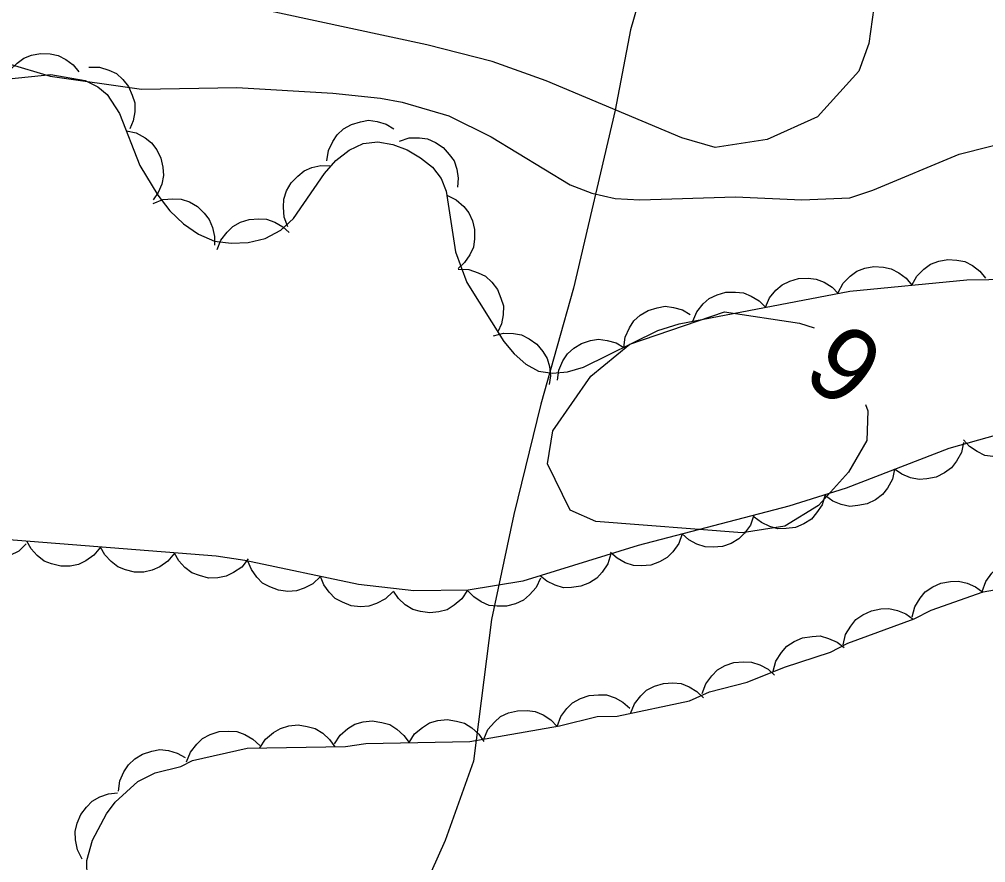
# Model space of a CAD drawing. Extents: x 282461 to 284471, y 5554090 to 5557646.
# Drawn here: x 283663.01 to 283701.79, y 5554684.09 to 5554717.9 of the extents above; entities that cross this region are included whole.
import ezdxf

# ---------------------------------------------------------------- set-up
doc = ezdxf.new("R2010")
doc.units = 0
for name, color, linetype in [('Niveau 1', 7, 'Continuous'), ('Niveau 2', 7, 'Continuous'), ('Niveau 22', 7, 'Continuous'), ('Niveau 44', 7, 'Continuous')]:
    doc.layers.add(name, color=color, linetype=linetype)

msp = doc.modelspace()

# ---------------------------------------------------------------- linework, layer by layer
at = {"layer": 'Niveau 1'}
msp.add_lwpolyline([(283653.56, 5554715.35), (283654.3, 5554715.88), (283655.93, 5554716.26), (283657.26, 5554716.34), (283661.62, 5554716.23), (283662.55, 5554716.13), (283664.24, 5554715.63), (283667.91, 5554715.11), (283671.74, 5554715.17), (283675.58, 5554714.94), (283677.5, 5554714.74), (283678.37, 5554714.58), (283680.24, 5554714.03), (283681.94, 5554713.19), (283685.11, 5554711.27), (283685.98, 5554710.93), (283686.91, 5554710.72), (283687.9, 5554710.67), (283691.74, 5554710.79), (283694.41, 5554710.66), (283696.33, 5554710.75), (283697.25, 5554711.05), (283700.72, 5554712.5), (283704.42, 5554713.43)], dxfattribs=at)
at = {"layer": 'Niveau 2'}
for points in [[(283697.3, 5554718.38), (283697.09, 5554716.93), (283696.7, 5554715.82), (283695.04, 5554713.99), (283693.02, 5554713.09), (283690.93, 5554712.77), (283689.59, 5554713.15), (283684.15, 5554715.44), (283681.98, 5554716.22), (283679.36, 5554716.88), (283671.83, 5554718.5)], [(283696.96, 5554702.46), (283697.05, 5554702.21), (283697.02, 5554701.02), (283696.28, 5554699.75), (283695.08, 5554698.41), (283693.73, 5554697.58), (283692.01, 5554697.31), (283686.14, 5554697.77), (283685.11, 5554698.22), (283684.2, 5554700.08), (283684.42, 5554701.4), (283685.94, 5554703.59), (283687.51, 5554704.88), (283691.3, 5554706.17), (283694.32, 5554705.72), (283694.9, 5554705.53)]]:
    msp.add_lwpolyline(points, dxfattribs=at)
at = {"layer": 'Niveau 22'}
msp.add_lwpolyline([(283686.64, 5554730.93), (283688.98, 5554727.95), (283689.7, 5554726.46), (283689.72, 5554725.06), (283687.53, 5554717.49), (283686.92, 5554714.26), (283685.25, 5554707.12), (283683.94, 5554702.47), (283682.85, 5554698.05), (283681.96, 5554693.84), (283681.23, 5554688.15), (283680.1, 5554684.98), (283678.64, 5554681.71), (283677.09, 5554676.59), (283676.79, 5554673.57), (283676.96, 5554670.09), (283677.24, 5554666.74)], dxfattribs=at)
at = {"layer": 'Niveau 44'}
for points in [[(283662.43, 5554715.5), (283662.63, 5554715.87), (283662.92, 5554716.15), (283663.18, 5554716.35), (283663.5, 5554716.47), (283663.86, 5554716.54), (283664.24, 5554716.52), (283664.56, 5554716.46), (283664.87, 5554716.3), (283665.16, 5554716.08), (283665.39, 5554715.8)], [(283665.8, 5554715.99), (283666.22, 5554715.99), (283666.6, 5554715.87), (283666.9, 5554715.73), (283667.16, 5554715.49), (283667.38, 5554715.21), (283667.54, 5554714.86), (283667.64, 5554714.55), (283667.64, 5554714.2), (283667.57, 5554713.84), (283667.44, 5554713.51)], [(283662.59, 5554715.52), (283664.27, 5554715.69), (283665.65, 5554715.45), (283666.15, 5554715.2), (283666.53, 5554714.89), (283667.03, 5554714.13), (283667.84, 5554712.05), (283668.57, 5554710.86), (283669.05, 5554710.23), (283669.59, 5554709.7), (283670.19, 5554709.29), (283670.84, 5554709.01), (283671.5, 5554708.93), (283672.19, 5554708.96), (283672.87, 5554709.12), (283673.5, 5554709.45), (283674.01, 5554709.92), (283675.25, 5554711.72), (283675.71, 5554712.24), (283676.24, 5554712.66), (283676.8, 5554712.93), (283677.39, 5554712.99), (283677.99, 5554712.88), (283678.57, 5554712.67), (283679.11, 5554712.35), (283679.59, 5554711.97), (283679.93, 5554711.52), (283680.14, 5554711.01), (283680.51, 5554708.58), (283680.96, 5554707.35), (283682.45, 5554704.99), (283682.86, 5554704.49), (283683.33, 5554704.08), (283683.84, 5554703.8), (283684.4, 5554703.71), (283685.01, 5554703.77), (283685.64, 5554703.95), (283688.63, 5554705.43), (283689.49, 5554705.7), (283696.34, 5554707), (283701.03, 5554707.46), (283704.56, 5554707.51)], [(283675.35, 5554712.23), (283675.41, 5554712.64), (283675.58, 5554713), (283675.76, 5554713.28), (283676.02, 5554713.51), (283676.34, 5554713.69), (283676.7, 5554713.8), (283677.02, 5554713.86), (283677.37, 5554713.81), (283677.72, 5554713.7), (283678.03, 5554713.52)], [(283667.3, 5554713.44), (283667.7, 5554713.35), (283668.05, 5554713.15), (283668.31, 5554712.95), (283668.52, 5554712.67), (283668.68, 5554712.34), (283668.76, 5554711.97), (283668.79, 5554711.64), (283668.72, 5554711.3), (283668.58, 5554710.96), (283668.38, 5554710.67)], [(283678.26, 5554713.02), (283678.65, 5554713.15), (283679.06, 5554713.15), (283679.38, 5554713.11), (283679.7, 5554712.97), (283680.01, 5554712.77), (283680.26, 5554712.49), (283680.45, 5554712.23), (283680.56, 5554711.9), (283680.62, 5554711.53), (283680.59, 5554711.18)], [(283673.78, 5554709.59), (283673.63, 5554709.97), (283673.6, 5554710.37), (283673.62, 5554710.7), (283673.73, 5554711.03), (283673.91, 5554711.35), (283674.18, 5554711.62), (283674.43, 5554711.83), (283674.75, 5554711.96), (283675.11, 5554712.04), (283675.47, 5554712.03)], [(283668.38, 5554710.52), (283668.77, 5554710.68), (283669.17, 5554710.71), (283669.5, 5554710.69), (283669.83, 5554710.58), (283670.15, 5554710.4), (283670.42, 5554710.13), (283670.63, 5554709.88), (283670.76, 5554709.56), (283670.84, 5554709.2), (283670.84, 5554708.85)], [(283680.16, 5554710.85), (283680.54, 5554710.67), (283680.84, 5554710.4), (283681.05, 5554710.15), (283681.19, 5554709.83), (283681.27, 5554709.48), (283681.27, 5554709.1), (283681.23, 5554708.77), (283681.08, 5554708.46), (283680.87, 5554708.15), (283680.61, 5554707.91)], [(283670.95, 5554708.67), (283671.09, 5554709.05), (283671.34, 5554709.37), (283671.57, 5554709.6), (283671.88, 5554709.77), (283672.23, 5554709.88), (283672.61, 5554709.91), (283672.93, 5554709.89), (283673.26, 5554709.77), (283673.58, 5554709.59), (283673.84, 5554709.35)], [(283695.86, 5554706.95), (283696.06, 5554707.32), (283696.35, 5554707.6), (283696.61, 5554707.8), (283696.94, 5554707.92), (283697.3, 5554707.99), (283697.68, 5554707.96), (283697.99, 5554707.9), (283698.3, 5554707.74), (283698.59, 5554707.52), (283698.82, 5554707.24)], [(283698.82, 5554707.24), (283699.02, 5554707.61), (283699.31, 5554707.89), (283699.57, 5554708.09), (283699.9, 5554708.21), (283700.26, 5554708.28), (283700.63, 5554708.25), (283700.95, 5554708.19), (283701.26, 5554708.03), (283701.55, 5554707.81), (283701.78, 5554707.53)], [(283680.62, 5554707.89), (283681.04, 5554707.87), (283681.42, 5554707.74), (283681.71, 5554707.6), (283681.97, 5554707.36), (283682.19, 5554707.07), (283682.33, 5554706.72), (283682.43, 5554706.41), (283682.42, 5554706.06), (283682.35, 5554705.7), (283682.21, 5554705.37)], [(283692.95, 5554706.36), (283693.11, 5554706.74), (283693.37, 5554707.04), (283693.62, 5554707.26), (283693.93, 5554707.41), (283694.28, 5554707.51), (283694.66, 5554707.52), (283694.98, 5554707.49), (283695.31, 5554707.36), (283695.62, 5554707.16), (283695.87, 5554706.91)], [(283690.03, 5554705.8), (283690.19, 5554706.18), (283690.45, 5554706.49), (283690.69, 5554706.71), (283691.01, 5554706.86), (283691.36, 5554706.96), (283691.74, 5554706.97), (283692.06, 5554706.94), (283692.38, 5554706.8), (283692.7, 5554706.61), (283692.95, 5554706.36)], [(283687.26, 5554704.75), (283687.32, 5554705.16), (283687.49, 5554705.53), (283687.66, 5554705.81), (283687.92, 5554706.04), (283688.24, 5554706.23), (283688.6, 5554706.34), (283688.92, 5554706.4), (283689.26, 5554706.35), (283689.62, 5554706.25), (283689.93, 5554706.07)], [(283682.03, 5554705.21), (283682.43, 5554705.32), (283682.84, 5554705.3), (283683.16, 5554705.25), (283683.47, 5554705.09), (283683.77, 5554704.88), (283684.01, 5554704.58), (283684.19, 5554704.31), (283684.28, 5554703.98), (283684.32, 5554703.61), (283684.27, 5554703.26)], [(283684.6, 5554703.43), (283684.65, 5554703.84), (283684.82, 5554704.21), (283685, 5554704.49), (283685.26, 5554704.72), (283685.57, 5554704.91), (283685.93, 5554705.02), (283686.25, 5554705.08), (283686.6, 5554705.03), (283686.95, 5554704.93), (283687.26, 5554704.75)], [(283703.83, 5554701.47), (283703.65, 5554701.1), (283703.38, 5554700.8), (283703.13, 5554700.59), (283702.81, 5554700.46), (283702.45, 5554700.37), (283702.07, 5554700.38), (283701.75, 5554700.42), (283701.44, 5554700.57), (283701.13, 5554700.77), (283700.89, 5554701.04)], [(283702.26, 5554701.24), (283700.3, 5554700.7), (283696.19, 5554699.11), (283693.89, 5554698.38), (283687.84, 5554696.81), (283683.21, 5554695.38), (283681.02, 5554695.01), (283678.84, 5554694.98), (283676.61, 5554695.24), (283672.06, 5554696.2), (283670.9, 5554696.37), (283662.42, 5554697.05)], [(283700.9, 5554700.93), (283700.81, 5554700.53), (283700.61, 5554700.18), (283700.41, 5554699.92), (283700.13, 5554699.72), (283699.8, 5554699.55), (283699.43, 5554699.48), (283699.11, 5554699.45), (283698.77, 5554699.52), (283698.42, 5554699.66), (283698.13, 5554699.86)], [(283698.13, 5554699.86), (283698.04, 5554699.46), (283697.84, 5554699.11), (283697.64, 5554698.85), (283697.36, 5554698.64), (283697.03, 5554698.48), (283696.66, 5554698.41), (283696.33, 5554698.37), (283695.99, 5554698.45), (283695.65, 5554698.58), (283695.36, 5554698.79)], [(283695.34, 5554698.84), (283695.22, 5554698.44), (283695, 5554698.11), (283694.79, 5554697.86), (283694.49, 5554697.67), (283694.15, 5554697.53), (283693.78, 5554697.48), (283693.45, 5554697.47), (283693.12, 5554697.56), (283692.79, 5554697.72), (283692.5, 5554697.94)], [(283692.48, 5554698.02), (283692.35, 5554697.62), (283692.11, 5554697.3), (283691.88, 5554697.07), (283691.57, 5554696.89), (283691.23, 5554696.77), (283690.85, 5554696.74), (283690.53, 5554696.75), (283690.2, 5554696.86), (283689.87, 5554697.03), (283689.61, 5554697.27)], [(283663.28, 5554696.87), (283662.99, 5554696.58), (283662.63, 5554696.4), (283662.32, 5554696.29), (283661.97, 5554696.27), (283661.61, 5554696.31), (283661.25, 5554696.45), (283660.97, 5554696.6), (283660.72, 5554696.85), (283660.51, 5554697.15), (283660.37, 5554697.48)], [(283689.61, 5554697.27), (283689.47, 5554696.88), (283689.23, 5554696.55), (283689, 5554696.32), (283688.7, 5554696.15), (283688.35, 5554696.02), (283687.97, 5554695.99), (283687.65, 5554696), (283687.32, 5554696.11), (283686.99, 5554696.29), (283686.73, 5554696.52)], [(283666.26, 5554696.74), (283666, 5554696.42), (283665.67, 5554696.19), (283665.38, 5554696.04), (283665.04, 5554695.98), (283664.67, 5554695.98), (283664.3, 5554696.07), (283664, 5554696.18), (283663.72, 5554696.4), (283663.48, 5554696.67), (283663.3, 5554696.98)], [(283669.23, 5554696.5), (283668.97, 5554696.18), (283668.64, 5554695.95), (283668.34, 5554695.81), (283668, 5554695.74), (283667.63, 5554695.74), (283667.27, 5554695.83), (283666.96, 5554695.95), (283666.69, 5554696.16), (283666.44, 5554696.43), (283666.26, 5554696.74)], [(283672.19, 5554696.27), (283671.93, 5554695.94), (283671.6, 5554695.72), (283671.31, 5554695.57), (283670.97, 5554695.51), (283670.6, 5554695.5), (283670.23, 5554695.6), (283669.93, 5554695.71), (283669.65, 5554695.92), (283669.4, 5554696.19), (283669.23, 5554696.5)], [(283686.74, 5554696.47), (283686.62, 5554696.07), (283686.4, 5554695.74), (283686.18, 5554695.49), (283685.88, 5554695.31), (283685.54, 5554695.17), (283685.17, 5554695.12), (283684.84, 5554695.11), (283684.51, 5554695.21), (283684.18, 5554695.37), (283683.9, 5554695.59)], [(283675.09, 5554695.56), (283674.79, 5554695.27), (283674.43, 5554695.09), (283674.13, 5554694.98), (283673.78, 5554694.96), (283673.41, 5554695.01), (283673.06, 5554695.15), (283672.77, 5554695.3), (283672.53, 5554695.54), (283672.32, 5554695.84), (283672.18, 5554696.17)], [(283701.65, 5554694.96), (283701.79, 5554695.36), (283702.03, 5554695.69), (283702.25, 5554695.92), (283702.56, 5554696.1), (283702.91, 5554696.23), (283703.29, 5554696.26), (283703.61, 5554696.26), (283703.95, 5554696.15), (283704.28, 5554695.97), (283704.55, 5554695.74)], [(283678, 5554694.95), (283677.7, 5554694.66), (283677.34, 5554694.48), (283677.03, 5554694.37), (283676.69, 5554694.35), (283676.32, 5554694.39), (283675.97, 5554694.53), (283675.68, 5554694.68), (283675.44, 5554694.93), (283675.23, 5554695.23), (283675.09, 5554695.56)], [(283683.92, 5554695.5), (283683.75, 5554695.12), (283683.48, 5554694.82), (283683.24, 5554694.61), (283682.92, 5554694.46), (283682.56, 5554694.37), (283682.18, 5554694.37), (283681.86, 5554694.4), (283681.54, 5554694.55), (283681.24, 5554694.75), (283680.99, 5554695)], [(283698.84, 5554693.94), (283698.94, 5554694.35), (283699.16, 5554694.69), (283699.36, 5554694.95), (283699.66, 5554695.14), (283699.99, 5554695.3), (283700.37, 5554695.36), (283700.69, 5554695.38), (283701.04, 5554695.3), (283701.38, 5554695.15), (283701.67, 5554694.93)], [(283666.5, 5554686.04), (283666.85, 5554686.51), (283667.76, 5554687.34), (283668.45, 5554687.69), (283669.49, 5554687.94), (283669.96, 5554688.18), (283672.15, 5554688.68), (283676.1, 5554688.74), (283676.91, 5554688.87), (283681.09, 5554688.94), (283684.68, 5554689.57), (283686.19, 5554689.95), (283687, 5554689.96), (283689.9, 5554690.58), (283690.7, 5554690.94), (283692.21, 5554691.32), (283693.71, 5554691.92), (283695.56, 5554692.53), (283696.25, 5554692.89), (283698.91, 5554693.86), (283699.6, 5554694.21), (283701.68, 5554694.94), (283702.37, 5554695.07)], [(283680.99, 5554695.01), (283680.76, 5554694.66), (283680.45, 5554694.41), (283680.18, 5554694.23), (283679.84, 5554694.14), (283679.48, 5554694.1), (283679.1, 5554694.16), (283678.79, 5554694.24), (283678.49, 5554694.43), (283678.22, 5554694.68), (283678.02, 5554694.97)], [(283696.06, 5554692.82), (283696.16, 5554693.23), (283696.37, 5554693.57), (283696.57, 5554693.83), (283696.86, 5554694.03), (283697.2, 5554694.19), (283697.58, 5554694.26), (283697.9, 5554694.28), (283698.24, 5554694.2), (283698.58, 5554694.06), (283698.88, 5554693.85)], [(283693.26, 5554691.77), (283693.37, 5554692.17), (283693.59, 5554692.51), (283693.81, 5554692.77), (283694.1, 5554692.96), (283694.44, 5554693.1), (283694.82, 5554693.16), (283695.14, 5554693.18), (283695.48, 5554693.08), (283695.82, 5554692.93), (283696.11, 5554692.71)], [(283690.41, 5554690.87), (283690.55, 5554691.26), (283690.79, 5554691.58), (283691.02, 5554691.82), (283691.33, 5554691.99), (283691.68, 5554692.11), (283692.06, 5554692.14), (283692.39, 5554692.13), (283692.72, 5554692.02), (283693.05, 5554691.84), (283693.31, 5554691.6)], [(283687.53, 5554690.07), (283687.69, 5554690.46), (283687.94, 5554690.78), (283688.18, 5554691), (283688.49, 5554691.16), (283688.85, 5554691.27), (283689.23, 5554691.29), (283689.56, 5554691.27), (283689.88, 5554691.14), (283690.2, 5554690.95), (283690.46, 5554690.7)], [(283684.59, 5554689.55), (283684.73, 5554689.94), (283684.98, 5554690.27), (283685.21, 5554690.5), (283685.52, 5554690.67), (283685.87, 5554690.79), (283686.25, 5554690.82), (283686.57, 5554690.81), (283686.91, 5554690.7), (283687.23, 5554690.52), (283687.5, 5554690.28)], [(283681.64, 5554689.04), (283681.81, 5554689.42), (283682.07, 5554689.72), (283682.32, 5554689.94), (283682.64, 5554690.09), (283683, 5554690.18), (283683.38, 5554690.19), (283683.71, 5554690.15), (283684.03, 5554690.01), (283684.34, 5554689.81), (283684.59, 5554689.55)], [(283675.65, 5554688.85), (283675.88, 5554689.2), (283676.19, 5554689.46), (283676.47, 5554689.64), (283676.81, 5554689.73), (283677.17, 5554689.77), (283677.55, 5554689.71), (283677.87, 5554689.63), (283678.16, 5554689.44), (283678.44, 5554689.19), (283678.65, 5554688.9)], [(283678.65, 5554688.9), (283678.87, 5554689.25), (283679.19, 5554689.51), (283679.47, 5554689.69), (283679.8, 5554689.78), (283680.17, 5554689.82), (283680.55, 5554689.76), (283680.87, 5554689.68), (283681.16, 5554689.49), (283681.44, 5554689.24), (283681.65, 5554688.95)], [(283672.66, 5554688.69), (283672.89, 5554689.04), (283673.2, 5554689.3), (283673.48, 5554689.47), (283673.82, 5554689.57), (283674.19, 5554689.61), (283674.56, 5554689.55), (283674.88, 5554689.47), (283675.18, 5554689.28), (283675.45, 5554689.03), (283675.66, 5554688.73)], [(283669.72, 5554688.13), (283669.87, 5554688.52), (283670.13, 5554688.84), (283670.36, 5554689.07), (283670.67, 5554689.23), (283671.03, 5554689.34), (283671.41, 5554689.36), (283671.73, 5554689.35), (283672.06, 5554689.22), (283672.38, 5554689.04), (283672.65, 5554688.79)], [(283666.98, 5554686.95), (283667.04, 5554687.36), (283667.2, 5554687.73), (283667.38, 5554688.01), (283667.64, 5554688.25), (283667.95, 5554688.44), (283668.32, 5554688.56), (283668.64, 5554688.62), (283668.99, 5554688.58), (283669.34, 5554688.48), (283669.66, 5554688.3)], [(283665.53, 5554684.23), (283665.34, 5554684.6), (283665.26, 5554685), (283665.24, 5554685.33), (283665.32, 5554685.67), (283665.47, 5554686.01), (283665.7, 5554686.31), (283665.93, 5554686.55), (283666.24, 5554686.72), (283666.59, 5554686.84), (283666.95, 5554686.88)], [(283665.73, 5554683.48), (283665.72, 5554684.17), (283665.94, 5554684.99), (283666.5, 5554686.04)]]:
    msp.add_lwpolyline(points, dxfattribs=at)

# ---------------------------------------------------------------- texts
at = {"layer": 'Niveau 2'}
msp.add_text('6', height=3, rotation=141.8211, dxfattribs=at).set_placement((283697.94, 5554704.52))

doc.saveas('drawing.dxf')
